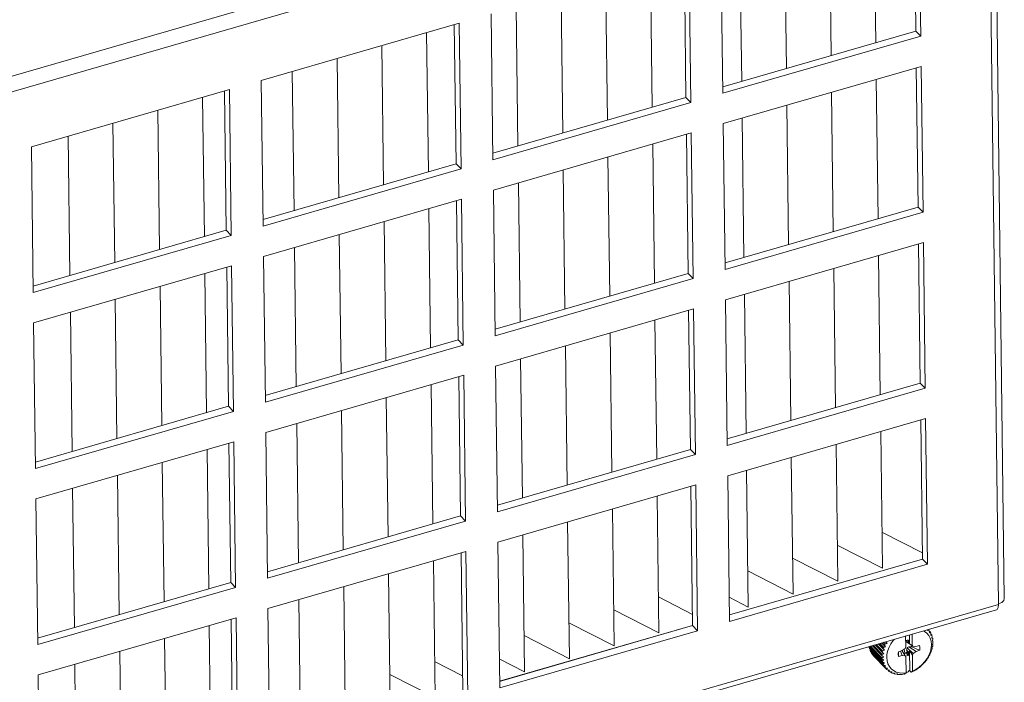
# Model space of a CAD drawing. Header units: millimetres. Extents: x 3925 to 5043, y -86 to 778.
# Tile 295 of 439: x 4864 to 4898, y 334 to 357. Entities that reach past the tile are written whole.
import ezdxf

# ---------------------------------------------------------------- set-up
doc = ezdxf.new("R2010")
doc.units = ezdxf.units.MM
doc.header["$LTSCALE"] = 46.255
for name, color, linetype in [('H30K-DUST-FIDXF_CONTINUOUS_LINE', 7, 'CONTINUOUS'), ('H30K-FOG-FILDXF_CONTINUOUS_LINE', 7, 'CONTINUOUS'), ('SW3DPS-52-39DXF_CONTINUOUS_LINE', 7, 'CONTINUOUS')]:
    doc.layers.add(name, color=color, linetype=linetype)

msp = doc.modelspace()

# ---------------------------------------------------------------- linework, layer by layer
at = {"layer": 'H30K-DUST-FIDXF_CONTINUOUS_LINE', "color": 7, "linetype": 'Continuous', "lineweight": 0}
for p, q in [((4893.6814, 361.5002), (4893.7427, 356.6604)), ((4892.1281, 361.0512), (4892.1894, 356.2115)), ((4890.5746, 360.6022), (4890.6359, 355.7624)), ((4889.0207, 360.1531), (4889.082, 355.3133)), ((4885.9121, 359.2546), (4885.9734, 354.4148)), ((4884.3573, 358.8052), (4884.4186, 353.9654)), ((4882.8023, 358.3558), (4882.8636, 353.516)), ((4881.2469, 357.9062), (4881.3082, 353.0664)), ((4878.1354, 357.0068), (4878.1966, 352.1671)), ((4876.5791, 356.557), (4876.6404, 351.7172)), ((4875.0226, 356.1071), (4875.0839, 351.2674)), ((4873.4657, 355.6572), (4873.527, 350.8174)), ((4893.7589, 355.3799), (4893.8202, 350.5401)), ((4892.2057, 354.9309), (4892.267, 350.0911)), ((4870.3512, 354.7569), (4870.4125, 349.9172)), ((4890.6521, 354.4819), (4890.7134, 349.6421)), ((4868.7935, 354.3067), (4868.8548, 349.4669)), ((4867.2354, 353.8564), (4867.2967, 349.0166)), ((4889.0982, 354.0328), (4889.1595, 349.193)), ((4865.6771, 353.406), (4865.7384, 348.5662)), ((4885.9896, 353.1343), (4886.0509, 348.2945)), ((4884.4348, 352.6849), (4884.4961, 347.8451)), ((4882.8798, 352.2354), (4882.9411, 347.3956)), ((4881.3244, 351.7859), (4881.3857, 346.9461)), ((4878.2129, 350.8865), (4878.2742, 346.0467)), ((4876.6566, 350.4367), (4876.7179, 345.5969)), ((4875.1001, 349.9868), (4875.1614, 345.147)), ((4873.5433, 349.5368), (4873.6046, 344.6971)), ((4893.8364, 349.2596), (4893.8977, 344.4198)), ((4892.2832, 348.8106), (4892.3445, 343.9708)), ((4870.4287, 348.6366), (4870.49, 343.7968)), ((4890.7296, 348.3616), (4890.7909, 343.5218)), ((4868.871, 348.1864), (4868.9323, 343.3466)), ((4867.313, 347.7361), (4867.3743, 342.8963)), ((4889.1757, 347.9124), (4889.237, 343.0727)), ((4865.7546, 347.2857), (4865.8159, 342.4459)), ((4886.0671, 347.014), (4886.1284, 342.1742)), ((4884.5124, 346.5646), (4884.5737, 341.7248)), ((4882.9573, 346.1151), (4883.0186, 341.2753)), ((4881.402, 345.6656), (4881.4633, 340.8258)), ((4878.2904, 344.7662), (4878.3517, 339.9264)), ((4876.7341, 344.3164), (4876.7954, 339.4766)), ((4875.1776, 343.8665), (4875.2389, 339.0267)), ((4873.6208, 343.4165), (4873.6821, 338.5767)), ((4893.914, 343.1392), (4893.9742, 338.3827)), ((4870.5062, 342.5163), (4870.5675, 337.6765)), ((4892.3607, 342.6903), (4892.4209, 337.9334)), ((4890.8071, 342.2413), (4890.8674, 337.4841)), ((4868.9485, 342.0661), (4869.0098, 337.2263)), ((4867.3905, 341.6157), (4867.4518, 336.776)), ((4889.2532, 341.7921), (4889.3135, 337.0347)), ((4865.8322, 341.1653), (4865.8935, 336.3256)), ((4886.1446, 340.8936), (4886.2049, 336.1356)), ((4884.5899, 340.4443), (4884.6501, 335.6859)), ((4883.0348, 339.9948), (4883.0951, 335.2361)), ((4881.4795, 339.5452), (4881.5397, 334.7863)), ((4895.3637, 338.9158), (4893.9583, 339.6374)), ((4893.9742, 338.3827), (4892.405, 339.1884)), ((4892.4209, 337.9334), (4890.8515, 338.7393)), ((4878.3679, 338.6459), (4878.4282, 333.8863)), ((4895.3656, 338.7045), (4888.6578, 336.7657)), ((4888.6578, 336.7657), (4895.3656, 338.7045)), ((4876.8117, 338.1961), (4876.8719, 333.4362)), ((4890.8674, 337.4841), (4889.2976, 338.2901)), ((4875.2551, 337.7462), (4875.3154, 332.986)), ((4887.3736, 336.7832), (4886.189, 337.3915)), ((4889.3135, 337.0347), (4888.6501, 337.3753)), ((4873.6983, 337.2962), (4873.7586, 332.5357)), ((4886.2049, 336.1356), (4884.6342, 336.9421)), ((4870.5837, 336.396), (4870.644, 331.6349)), ((4887.3777, 336.3957), (4880.6699, 334.4569)), ((4880.6699, 334.4569), (4887.3777, 336.3957)), ((4884.6501, 335.6859), (4883.0792, 336.4925)), ((4883.0951, 335.2361), (4881.5238, 336.0429)), ((4869.026, 335.9458), (4869.0863, 331.1844)), ((4867.468, 335.4954), (4867.5283, 330.7337)), ((4865.9097, 335.045), (4865.97, 330.283)), ((4879.3836, 334.6447), (4878.4122, 335.1434)), ((4881.5397, 334.7863), (4880.66, 335.238)), ((4878.4282, 333.8863), (4876.856, 334.6936))]:
    msp.add_line(p, q, dxfattribs=at)
at = {"layer": 'H30K-FOG-FILDXF_CONTINUOUS_LINE', "color": 7, "linetype": 'Continuous', "lineweight": 0}
for p, q in [((4827.031, 344.8931), (4897.4798, 365.2553)), ((4827.2077, 344.3993), (4897.6565, 364.7615)), ((4898.0065, 337.1275), (4897.6565, 364.7615)), ((4897.8591, 364.9233), (4898.2085, 337.3313)), ((4895.1339, 357.0625), (4895.0726, 361.9023)), ((4895.3066, 356.8844), (4895.2425, 361.9514)), ((4888.364, 359.9633), (4888.4282, 354.8963)), ((4887.3187, 354.5757), (4887.2546, 359.6426)), ((4887.146, 354.7537), (4887.0847, 359.5935)), ((4880.3761, 357.6545), (4880.4403, 352.5876)), ((4879.2667, 357.3338), (4872.3882, 355.3457)), ((4879.1581, 352.445), (4879.0968, 357.2847)), ((4879.3308, 352.2669), (4879.2667, 357.3338)), ((4888.4253, 355.1235), (4895.1339, 357.0625)), ((4888.4282, 354.8963), (4895.3066, 356.8844)), ((4895.3066, 356.8844), (4895.1339, 357.0625)), ((4895.32, 355.8311), (4888.4415, 353.843)), ((4895.2114, 350.9422), (4895.1501, 355.782)), ((4895.3841, 350.7641), (4895.32, 355.8311)), ((4872.3882, 355.3457), (4872.4524, 350.2788)), ((4871.2788, 355.0251), (4864.4003, 353.0369)), ((4871.1702, 350.1362), (4871.1089, 354.976)), ((4871.3429, 349.9581), (4871.2788, 355.0251)), ((4880.4374, 352.8147), (4887.146, 354.7537)), ((4880.4403, 352.5876), (4887.3187, 354.5757)), ((4887.3187, 354.5757), (4887.146, 354.7537)), ((4888.4415, 353.843), (4888.5057, 348.776)), ((4887.3321, 353.5223), (4880.4536, 351.5342)), ((4887.2235, 348.6334), (4887.1622, 353.4732)), ((4887.3962, 348.4553), (4887.3321, 353.5223)), ((4864.4003, 353.0369), (4864.4645, 347.97)), ((4872.4495, 350.5059), (4879.1581, 352.445)), ((4879.3308, 352.2669), (4879.1581, 352.445)), ((4872.4524, 350.2788), (4879.3308, 352.2669)), ((4880.4536, 351.5342), (4880.5178, 346.4672)), ((4879.3442, 351.2135), (4872.4657, 349.2254)), ((4879.2356, 346.3246), (4879.1743, 351.1644)), ((4879.4084, 346.1466), (4879.3442, 351.2135)), ((4888.5028, 349.0032), (4895.2114, 350.9422)), ((4888.5057, 348.776), (4895.3841, 350.7641)), ((4895.3841, 350.7641), (4895.2114, 350.9422)), ((4864.4616, 348.1971), (4871.1702, 350.1362)), ((4871.3429, 349.9581), (4871.1702, 350.1362)), ((4864.4645, 347.97), (4871.3429, 349.9581)), ((4895.3975, 349.7108), (4888.519, 347.7226)), ((4895.4617, 344.6438), (4895.3975, 349.7108)), ((4895.2889, 344.8219), (4895.2276, 349.6617)), ((4872.4657, 349.2254), (4872.5299, 344.1585)), ((4871.3563, 348.9047), (4864.4778, 346.9166)), ((4871.2477, 344.0158), (4871.1864, 348.8556)), ((4871.4205, 343.8378), (4871.3563, 348.9047)), ((4880.5149, 346.6944), (4887.2235, 348.6334)), ((4880.5178, 346.4672), (4887.3962, 348.4553)), ((4887.3962, 348.4553), (4887.2235, 348.6334)), ((4888.519, 347.7226), (4888.5832, 342.6557)), ((4887.4096, 347.402), (4880.5311, 345.4139)), ((4887.301, 342.5131), (4887.2397, 347.3529)), ((4887.4738, 342.335), (4887.4096, 347.402)), ((4864.4778, 346.9166), (4864.542, 341.8497)), ((4872.527, 344.3856), (4879.2356, 346.3246)), ((4879.4084, 346.1466), (4879.2356, 346.3246)), ((4872.5299, 344.1585), (4879.4084, 346.1466)), ((4880.5311, 345.4139), (4880.5953, 340.3469)), ((4879.4217, 345.0932), (4872.5432, 343.1051)), ((4879.3131, 340.2043), (4879.2518, 345.0441)), ((4879.4859, 340.0262), (4879.4217, 345.0932)), ((4888.5803, 342.8828), (4895.2889, 344.8219)), ((4888.5832, 342.6557), (4895.4617, 344.6438)), ((4895.4617, 344.6438), (4895.2889, 344.8219)), ((4864.5391, 342.0768), (4871.2477, 344.0158)), ((4871.4205, 343.8378), (4871.2477, 344.0158)), ((4864.542, 341.8497), (4871.4205, 343.8378)), ((4895.475, 343.5904), (4888.5965, 341.6023)), ((4895.3664, 338.7015), (4895.3051, 343.5413)), ((4895.5392, 338.5235), (4895.475, 343.5904)), ((4872.5432, 343.1051), (4872.6074, 338.0381)), ((4871.4338, 342.7844), (4864.5553, 340.7963)), ((4871.3252, 337.8955), (4871.2639, 342.7353)), ((4871.498, 337.7175), (4871.4338, 342.7844)), ((4880.5924, 340.5741), (4887.301, 342.5131)), ((4887.4738, 342.335), (4887.301, 342.5131)), ((4880.5953, 340.3469), (4887.4738, 342.335)), ((4888.5965, 341.6023), (4888.6607, 336.5354)), ((4887.4871, 341.2817), (4880.6086, 339.2935)), ((4887.3785, 336.3928), (4887.3173, 341.2326)), ((4887.5513, 336.2147), (4887.4871, 341.2817)), ((4864.5553, 340.7963), (4864.6195, 335.7294)), ((4872.6045, 338.2653), (4879.3131, 340.2043)), ((4879.4859, 340.0262), (4879.3131, 340.2043)), ((4872.6074, 338.0381), (4879.4859, 340.0262)), ((4880.6086, 339.2935), (4880.6728, 334.2266)), ((4879.4992, 338.9729), (4872.6207, 336.9848)), ((4879.3907, 334.084), (4879.3294, 338.9238)), ((4879.5634, 333.9059), (4879.4992, 338.9729)), ((4888.6578, 336.7625), (4895.3664, 338.7015)), ((4888.6607, 336.5354), (4895.5392, 338.5235)), ((4895.5392, 338.5235), (4895.3664, 338.7015)), ((4864.6166, 335.9565), (4871.3252, 337.8955)), ((4864.6195, 335.7294), (4871.498, 337.7175)), ((4871.498, 337.7175), (4871.3252, 337.8955)), ((4898.0065, 337.1275), (4827.5577, 316.7653)), ((4897.9379, 336.9453), (4827.4891, 316.5831)), ((4872.6207, 336.9848), (4872.6849, 331.9178)), ((4871.5113, 336.6641), (4864.6328, 334.676)), ((4871.4028, 331.7752), (4871.3415, 336.615)), ((4871.5755, 331.5971), (4871.5113, 336.6641)), ((4880.6699, 334.4537), (4887.3785, 336.3928)), ((4887.5513, 336.2147), (4887.3785, 336.3928)), ((4880.6728, 334.2266), (4887.5513, 336.2147)), ((4864.6328, 334.676), (4864.697, 329.609))]:
    msp.add_line(p, q, dxfattribs=at)
for points in [[(4897.9379, 336.9454), (4897.9588, 336.9564), (4897.9949, 337.0202), (4898.0065, 337.1275)], [(4898.2084, 337.3313), (4898.191, 337.2687), (4898.1205, 337.1989), (4898.0063, 337.1485)]]:
    msp.add_lwpolyline(points, dxfattribs=at)
at = {"layer": 'SW3DPS-52-39DXF_CONTINUOUS_LINE', "color": 7, "linetype": 'Continuous', "lineweight": 0}
for p, q in [((4894.7854, 335.6504), (4894.7805, 336.0327)), ((4894.9165, 335.7558), (4894.9125, 336.0708)), ((4895.006, 336.0978), (4895.0108, 335.7156)), ((4895.5377, 336.2515), (4895.5434, 336.2173)), ((4895.5638, 336.2591), (4895.5768, 336.2457)), ((4895.6022, 336.215), (4895.6073, 336.1402)), ((4895.6034, 336.1979), (4895.6391, 336.1611)), ((4895.658, 336.0938), (4895.6568, 336.0516)), ((4895.6588, 336.1259), (4895.658, 336.0938)), ((4895.658, 336.0938), (4895.6859, 336.065)), ((4895.6994, 336.0258), (4895.6943, 335.9819)), ((4893.5163, 335.6673), (4893.5113, 335.6364)), ((4893.5323, 335.6719), (4893.9603, 335.2306)), ((4893.5623, 335.6806), (4893.9565, 335.2742)), ((4893.6168, 335.6963), (4893.9556, 335.3471)), ((4893.6534, 335.7069), (4893.9583, 335.3926)), ((4893.718, 335.7256), (4893.9681, 335.4678)), ((4893.7605, 335.7378), (4893.9773, 335.5143)), ((4894.0448, 335.532), (4893.8266, 335.757)), ((4893.834, 335.7591), (4893.9976, 335.5905)), ((4893.8815, 335.7728), (4894.0132, 335.6371)), ((4894.084, 335.6492), (4893.946, 335.7915)), ((4893.9625, 335.7962), (4894.0435, 335.7127)), ((4894.0141, 335.8111), (4894.0652, 335.7585)), ((4894.084, 335.6492), (4894.0435, 335.7127)), ((4894.1383, 335.7644), (4894.0757, 335.8289)), ((4894.1383, 335.7644), (4894.1051, 335.832)), ((4894.763, 335.5971), (4894.7854, 335.6504)), ((4894.8844, 335.8104), (4894.8118, 335.8466)), ((4894.8268, 335.8101), (4895.0344, 335.6755)), ((4894.8685, 335.8895), (4894.8819, 335.8902)), ((4894.8819, 335.8902), (4894.8844, 335.8104)), ((4894.8844, 335.8104), (4894.9165, 335.7558)), ((4894.8927, 335.6482), (4895.1415, 335.4945)), ((4894.9165, 335.7558), (4895.0108, 335.7156)), ((4895.0108, 335.7156), (4895.0344, 335.6755)), ((4895.0344, 335.6755), (4895.1394, 335.6595)), ((4895.1394, 335.6595), (4895.2658, 335.6939)), ((4895.6943, 335.9819), (4895.6907, 335.9531)), ((4895.6943, 335.9819), (4895.7163, 335.9592)), ((4895.716, 335.8812), (4895.7086, 335.8467)), ((4895.7201, 335.7672), (4895.7101, 335.7344)), ((4895.7101, 335.7344), (4895.7258, 335.7268)), ((4895.7121, 335.741), (4895.7258, 335.7268)), ((4895.7123, 335.8637), (4895.7297, 335.8457)), ((4895.7234, 335.9168), (4895.716, 335.8812)), ((4895.7302, 335.801), (4895.7201, 335.7672)), ((4893.5113, 335.6364), (4893.9719, 335.1616)), ((4893.5217, 335.5955), (4893.9823, 335.1207)), ((4893.5464, 335.57), (4893.5437, 335.5316)), ((4893.5437, 335.5316), (4894.0043, 335.0568)), ((4893.5604, 335.4943), (4894.021, 335.0195)), ((4893.5919, 335.4618), (4893.5924, 335.4368)), ((4893.5924, 335.4368), (4894.053, 334.9619)), ((4893.6151, 335.4037), (4894.0757, 334.9289)), ((4893.6555, 335.362), (4893.6565, 335.3537)), ((4893.6565, 335.3537), (4894.1171, 334.8789)), ((4894.0148, 335.3008), (4893.9556, 335.3471)), ((4894.0216, 335.4151), (4893.9681, 335.4678)), ((4894.0448, 335.532), (4893.9976, 335.5905)), ((4894.5317, 335.3332), (4894.5261, 335.4372)), ((4894.5345, 335.3212), (4894.5291, 335.4577)), ((4894.5345, 335.3212), (4894.5317, 335.3332)), ((4894.5327, 335.482), (4894.6591, 335.5207)), ((4894.6612, 335.3557), (4894.5345, 335.3212)), ((4894.6612, 335.3557), (4894.6031, 335.5035)), ((4894.6544, 335.5192), (4894.7662, 335.3396)), ((4894.6591, 335.5207), (4894.763, 335.5971)), ((4894.7662, 335.3396), (4894.6612, 335.3557)), ((4894.7571, 335.4315), (4894.725, 335.5691)), ((4894.7898, 335.2995), (4894.7662, 335.3396)), ((4894.863, 335.354), (4894.8023, 335.4487)), ((4894.8155, 335.5515), (4894.889, 335.4477)), ((4895.0376, 335.4181), (4894.8292, 335.6195)), ((4894.8885, 335.3661), (4894.8352, 335.4623)), ((4894.8885, 335.3661), (4894.863, 335.354)), ((4894.889, 335.4477), (4894.8885, 335.3661)), ((4894.9195, 335.5204), (4894.889, 335.4477)), ((4895.0152, 335.3647), (4894.9195, 335.5204)), ((4894.9284, 334.8194), (4894.9195, 335.5204)), ((4895.0376, 335.4181), (4895.0152, 335.3647)), ((4895.0152, 335.3647), (4895.0223, 334.8113)), ((4895.1415, 335.4945), (4895.0376, 335.4181)), ((4895.2679, 335.5331), (4895.1415, 335.4945)), ((4895.695, 335.6185), (4895.7048, 335.6048)), ((4894.0244, 335.1912), (4893.9603, 335.2306)), ((4894.0504, 335.0885), (4893.9823, 335.1207)), ((4894.0923, 334.9947), (4894.021, 335.0195)), ((4894.7968, 334.7462), (4894.7898, 335.2995)), ((4894.1491, 334.9116), (4894.0757, 334.9289)), ((4894.1249, 334.8707), (4894.1171, 334.8789)), ((4894.2198, 334.8409), (4894.1453, 334.8507)), ((4894.1565, 334.8492), (4894.1953, 334.8092)), ((4894.2559, 334.7855), (4894.2285, 334.7865)), ((4894.303, 334.7839), (4894.2559, 334.7855)), ((4894.2559, 334.7855), (4894.2862, 334.7543)), ((4894.364, 334.7397), (4894.3236, 334.7375)), ((4894.3972, 334.7417), (4894.364, 334.7397)), ((4894.364, 334.7397), (4894.3878, 334.7152)), ((4894.4795, 334.7121), (4894.4289, 334.7046)), ((4894.5004, 334.7152), (4894.4795, 334.7121)), ((4894.4795, 334.7121), (4894.4983, 334.6926)), ((4894.6006, 334.7025), (4894.6155, 334.6871)), ((4894.6155, 334.6871), (4894.6106, 334.7049)), ((4894.7255, 334.7107), (4894.7371, 334.6987)), ((4894.7371, 334.6987), (4894.7258, 334.7109)), ((4894.7406, 334.6993), (4894.7371, 334.6987)), ((4894.7968, 334.7462), (4894.7406, 334.6993)), ((4894.8234, 334.7658), (4894.7963, 334.7853)), ((4894.9041, 334.8309), (4894.8704, 334.781)), ((4894.9284, 334.8194), (4894.9041, 334.8309)), ((4894.9284, 334.8194), (4894.9747, 334.7717)), ((4894.9747, 334.7717), (4895.0223, 334.8113)), ((4894.9841, 334.7721), (4894.9747, 334.7717))]:
    msp.add_line(p, q, dxfattribs=at)
for points in [[(4895.0223, 334.8113), (4895.1417, 334.8719), (4895.2551, 334.9484), (4895.3596, 335.0389), (4895.4526, 335.1411), (4895.5318, 335.2525), (4895.5952, 335.3703), (4895.6412, 335.4915), (4895.6687, 335.6131), (4895.6769, 335.732), (4895.6657, 335.8454), (4895.6354, 335.9503), (4895.5867, 336.0441), (4895.5207, 336.1245), (4895.4393, 336.1895), (4895.3969, 336.2108)], [(4895.5434, 336.2173), (4895.56, 336.2312), (4895.5768, 336.2457)], [(4895.5768, 336.2457), (4895.5898, 336.2306), (4895.6022, 336.215)], [(4895.6073, 336.1402), (4895.6231, 336.1504), (4895.6391, 336.1611)], [(4895.6391, 336.1611), (4895.6492, 336.1437), (4895.6588, 336.1259)], [(4895.6568, 336.0516), (4895.6713, 336.0581), (4895.6859, 336.065)], [(4895.6859, 336.065), (4895.693, 336.0456), (4895.6994, 336.0258)], [(4894.0132, 335.6371), (4894.0491, 335.6431), (4894.084, 335.6492)], [(4894.0435, 335.7127), (4894.0541, 335.7357), (4894.0652, 335.7585)], [(4894.0652, 335.7585), (4894.1022, 335.7614), (4894.1383, 335.7644)], [(4894.3895, 335.9197), (4894.348, 335.874), (4894.2688, 335.7626), (4894.2054, 335.6449), (4894.1594, 335.5237), (4894.1319, 335.4021), (4894.1237, 335.2831), (4894.1349, 335.1698), (4894.1652, 335.0649), (4894.214, 334.9711), (4894.2799, 334.8907), (4894.3613, 334.8257), (4894.4562, 334.7778), (4894.5623, 334.7482), (4894.6767, 334.7375), (4894.7968, 334.7462)], [(4894.7826, 335.8712), (4894.7877, 335.8733), (4894.8284, 335.8842), (4894.8685, 335.8895)], [(4894.8246, 335.8832), (4894.8232, 335.8795), (4894.8174, 335.863), (4894.8118, 335.8466)], [(4894.8118, 335.8466), (4894.8162, 335.8346), (4894.8212, 335.8224), (4894.8268, 335.8101)], [(4894.8927, 335.6483), (4894.8704, 335.6391), (4894.8492, 335.6295), (4894.8292, 335.6195)], [(4894.9812, 335.6501), (4894.9514, 335.6496), (4894.9219, 335.649), (4894.8927, 335.6482)], [(4894.9921, 335.7029), (4894.992, 335.7019), (4894.988, 335.6761), (4894.9812, 335.6501)], [(4894.9812, 335.6501), (4895.0726, 335.6131), (4895.1681, 335.5741), (4895.2679, 335.5331)], [(4895.2658, 335.6939), (4895.2751, 335.643), (4895.2758, 335.589), (4895.2679, 335.5331)], [(4895.6907, 335.9531), (4895.7035, 335.956), (4895.7163, 335.9592)], [(4895.7198, 335.6807), (4895.7074, 335.6491), (4895.695, 335.6185)], [(4895.7086, 335.8467), (4895.7191, 335.8461), (4895.7297, 335.8457)], [(4895.7163, 335.9592), (4895.7202, 335.9381), (4895.7234, 335.9168)], [(4895.7258, 335.7268), (4895.7231, 335.7038), (4895.7198, 335.6807)], [(4895.7297, 335.8457), (4895.7303, 335.8235), (4895.7302, 335.801)], [(4893.5217, 335.5955), (4893.5162, 335.6158), (4893.5113, 335.6364)], [(4893.5604, 335.4943), (4893.5518, 335.5128), (4893.5437, 335.5316)], [(4893.6151, 335.4037), (4893.6035, 335.42), (4893.5924, 335.4368)], [(4893.9556, 335.3471), (4893.9566, 335.3697), (4893.9583, 335.3926)], [(4893.9583, 335.3926), (4893.9904, 335.4039), (4894.0216, 335.4151)], [(4893.9681, 335.4678), (4893.9724, 335.491), (4893.9773, 335.5143)], [(4893.9773, 335.5143), (4894.0115, 335.5232), (4894.0448, 335.532)], [(4893.9976, 335.5905), (4894.0051, 335.6138), (4894.0132, 335.6371)], [(4894.5244, 335.3878), (4894.5251, 335.4306), (4894.5327, 335.482)], [(4894.5317, 335.3332), (4894.5248, 335.3807), (4894.5244, 335.3878)], [(4894.7571, 335.4315), (4894.7388, 335.4269), (4894.7203, 335.4236), (4894.7144, 335.423)], [(4894.8023, 335.4487), (4894.787, 335.442), (4894.7719, 335.4363), (4894.7571, 335.4315)], [(4894.863, 335.354), (4894.8228, 335.3378), (4894.7821, 335.3269), (4894.7744, 335.3258)], [(4894.8352, 335.4623), (4894.8269, 335.4592), (4894.8187, 335.4559), (4894.8104, 335.4524), (4894.8023, 335.4487)], [(4894.8292, 335.6195), (4894.8241, 335.598), (4894.8195, 335.5753), (4894.8155, 335.5515)], [(4894.8155, 335.5515), (4894.8219, 335.5222), (4894.8352, 335.4623)], [(4895.5886, 335.3159), (4895.5719, 335.2933), (4895.5554, 335.2713)], [(4895.613, 335.361), (4895.6011, 335.3384), (4895.5886, 335.3159)], [(4895.6169, 335.3847), (4895.6151, 335.3729), (4895.613, 335.361)], [(4895.6483, 335.4357), (4895.6325, 335.4098), (4895.6169, 335.3847)], [(4895.6669, 335.4821), (4895.6579, 335.4589), (4895.6483, 335.4357)], [(4895.6923, 335.5581), (4895.678, 335.5292), (4895.6637, 335.5011)], [(4895.6637, 335.5011), (4895.6654, 335.4916), (4895.6669, 335.4821)], [(4895.7048, 335.6048), (4895.6988, 335.5815), (4895.6923, 335.5581)], [(4893.9565, 335.2742), (4893.9861, 335.2875), (4894.0148, 335.3008)], [(4893.9603, 335.2306), (4893.9581, 335.2523), (4893.9565, 335.2742)], [(4893.9719, 335.1616), (4893.9986, 335.1764), (4894.0244, 335.1912)], [(4893.9823, 335.1207), (4893.9768, 335.141), (4893.9719, 335.1616)], [(4894.0043, 335.0568), (4894.0277, 335.0727), (4894.0504, 335.0885)], [(4894.021, 335.0195), (4894.0124, 335.0379), (4894.0043, 335.0568)], [(4894.053, 334.9619), (4894.073, 334.9784), (4894.0923, 334.9947)], [(4894.0757, 334.9289), (4894.0641, 334.9452), (4894.053, 334.9619)], [(4895.2961, 334.9717), (4895.2795, 334.9554), (4895.2623, 334.9389)], [(4895.3283, 334.9945), (4895.3121, 334.9829), (4895.2961, 334.9717)], [(4895.3671, 335.0308), (4895.3479, 335.0124), (4895.3283, 334.9945)], [(4895.3934, 335.0628), (4895.3805, 335.0469), (4895.3671, 335.0308)], [(4895.427, 335.0931), (4895.4101, 335.0777), (4895.3934, 335.0628)], [(4895.4616, 335.1331), (4895.4445, 335.113), (4895.427, 335.0931)], [(4895.4804, 335.1634), (4895.4712, 335.1483), (4895.4616, 335.1331)], [(4895.5143, 335.2009), (4895.4973, 335.1818), (4895.4804, 335.1634)], [(4895.5442, 335.2439), (4895.5295, 335.2223), (4895.5143, 335.2009)], [(4895.5554, 335.2713), (4895.5499, 335.2577), (4895.5442, 335.2439)], [(4894.1171, 334.8789), (4894.1334, 334.8953), (4894.1491, 334.9116)], [(4894.1453, 334.8507), (4894.131, 334.8646), (4894.1249, 334.8707)], [(4894.1953, 334.8092), (4894.2078, 334.8251), (4894.2198, 334.8409)], [(4894.2285, 334.7865), (4894.2117, 334.7976), (4894.1953, 334.8092)], [(4894.2862, 334.7543), (4894.2948, 334.7691), (4894.303, 334.7839)], [(4894.3236, 334.7375), (4894.3047, 334.7456), (4894.2862, 334.7543)], [(4894.3878, 334.7152), (4894.3926, 334.7285), (4894.3972, 334.7417)], [(4894.4289, 334.7046), (4894.4082, 334.7096), (4894.3878, 334.7152)], [(4894.4983, 334.6926), (4894.4995, 334.704), (4894.5004, 334.7152)], [(4894.5422, 334.6885), (4894.5201, 334.6903), (4894.4983, 334.6926)], [(4894.6106, 334.7049), (4894.5769, 334.6967), (4894.5422, 334.6885)], [(4894.6614, 334.6895), (4894.6384, 334.688), (4894.6155, 334.6871)], [(4894.7258, 334.7109), (4894.6941, 334.7002), (4894.6614, 334.6895)], [(4894.8234, 334.7658), (4894.8469, 334.7731), (4894.8704, 334.781)], [(4895.0304, 334.7933), (4895.0074, 334.7824), (4894.9841, 334.7721)], [(4895.0782, 334.8245), (4895.0547, 334.809), (4895.0304, 334.7933)], [(4895.1047, 334.8324), (4895.0914, 334.8283), (4895.0782, 334.8245)], [(4895.1494, 334.8592), (4895.1271, 334.8455), (4895.1047, 334.8324)], [(4895.1903, 334.8917), (4895.1702, 334.8755), (4895.1494, 334.8592)], [(4895.2202, 334.907), (4895.2052, 334.8992), (4895.1903, 334.8917)], [(4895.2623, 334.9389), (4895.2414, 334.9227), (4895.2202, 334.907)]]:
    msp.add_lwpolyline(points, dxfattribs=at)

doc.saveas('drawing.dxf')
